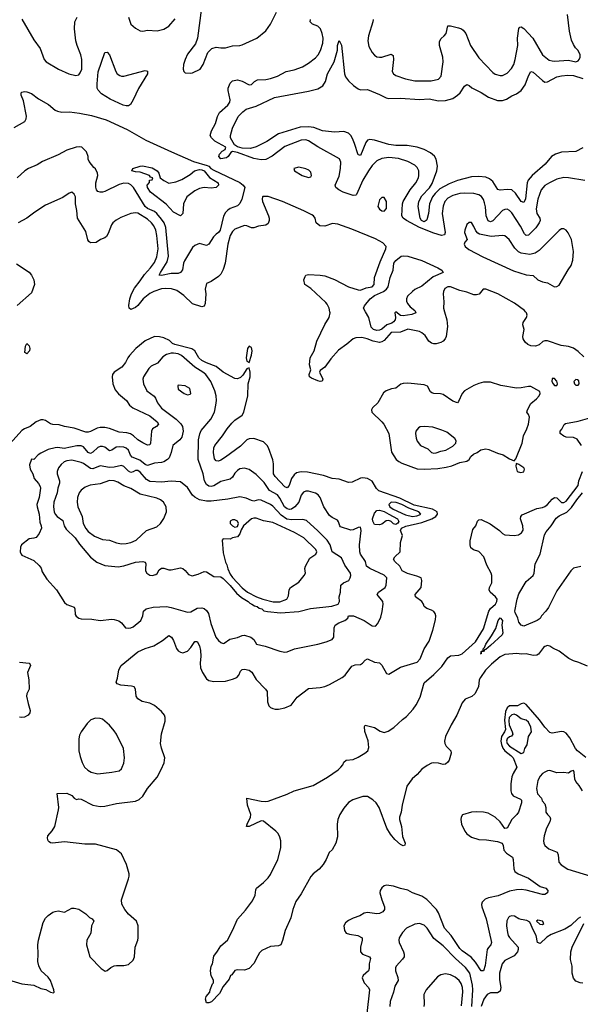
# Model space of a CAD drawing. Header units: inches. Extents: x 1384664 to 1536621, y 460766 to 646467.
# Tile 320 of 488: x 1491631 to 1496368, y 564148 to 572467. Entities that reach past the tile are written whole.
import ezdxf

# ---------------------------------------------------------------- set-up
doc = ezdxf.new("R2010")
doc.units = ezdxf.units.IN
doc.header["$MEASUREMENT"] = 0
doc.layers.add('B4596', color=7, linetype='Continuous')
doc.layers.add('B4597', color=7, linetype='Continuous')

msp = doc.modelspace()

# ---------------------------------------------------------------- linework, layer by layer
at = {"layer": 'B4596', "color": 5}
for points, elevation in [([(1495221.1, 570000), (1495239.7, 569930), (1495245.1, 569874.9), (1495235, 569790), (1495226.7, 569770), (1495209.2, 569750), (1495190, 569739.6), (1495150.7, 569729.3), (1495130, 569728.9), (1495110, 569734.7), (1495087.9, 569750), (1495057.7, 569797.7), (1495030, 569821.1), (1495010, 569831.4), (1494910, 569852.9), (1494850, 569826.2), (1494770, 569824.8), (1494710, 569755.3), (1494690, 569744.2), (1494670, 569740.4), (1494617.2, 569750), (1494566, 569770), (1494520.9, 569780.9), (1494470, 569778.4), (1494449.1, 569770), (1494395.5, 569724.5), (1494325.1, 569674.9), (1494258.9, 569601.1), (1494209, 569531), (1494170, 569503), (1494164.2, 569490), (1494192.3, 569430), (1494186.6, 569413.4), (1494170, 569411.1), (1494150, 569415.9), (1494097, 569437), (1494079.1, 569450), (1494076.4, 569470), (1494089.7, 569510), (1494079.1, 569550), (1494086.1, 569610), (1494119.4, 569670), (1494142, 569750), (1494210, 569891.6), (1494245, 569950), (1494253.7, 569990), (1494251.6, 570000)], 680), ([(1494974.8, 570000), (1494979.1, 569990), (1494945, 569975.1), (1494870, 569965.2), (1494848.9, 569968.9), (1494810, 569998.8), (1494801.2, 569990), (1494807.1, 569950), (1494803.3, 569930), (1494790, 569914.4), (1494775.6, 569904.4), (1494732.4, 569887.6), (1494690, 569852.4), (1494670, 569844.5), (1494650, 569840.3), (1494620.9, 569850), (1494601.2, 569870), (1494581.2, 569950), (1494553.6, 570000)], 660), ([(1496397.8, 569617.8), (1496350, 569664.1), (1496310, 569692.1), (1496270, 569705), (1496206.8, 569713.2), (1496090, 569753.4), (1496070, 569753.7), (1496052.7, 569747.3), (1496019.9, 569720.1), (1495990, 569707.5), (1495950, 569711.3), (1495924.1, 569724.1), (1495902.8, 569742.8), (1495886.3, 569770), (1495882.8, 569790), (1495893.1, 569850), (1495883.1, 569890), (1495886.2, 569910), (1495914.8, 569950), (1495918.8, 569970), (1495912.9, 569990), (1495904.9, 570000)], 680), ([(1491470, 564374.9), (1491650, 564319.3), (1491750, 564310.5), (1491810, 564281.6), (1491852.7, 564272.7), (1491892, 564250), (1491915.5, 564244.5), (1491922, 564250), (1491919.5, 564270), (1491889.8, 564350), (1491870, 564377.2), (1491811.1, 564430), (1491792.3, 564472.3), (1491784.7, 564510), (1491788.2, 564570), (1491784.2, 564650), (1491789.8, 564690), (1491830, 564838.8), (1491850, 564875.5), (1491870, 564898.7), (1491910, 564924.9), (1491930, 564932), (1491956.1, 564936.1), (1492010, 564926.8), (1492070, 564958.8), (1492090, 564961), (1492130, 564951), (1492190, 564911.3), (1492220.7, 564880.7), (1492242, 564870), (1492256, 564850), (1492237.3, 564810), (1492230.6, 564750), (1492197.6, 564690), (1492195.3, 564650), (1492222.4, 564550), (1492319.1, 564450), (1492351.7, 564428.3), (1492370, 564434), (1492400.1, 564459.9), (1492428.1, 564471.9), (1492450, 564475.8), (1492510, 564474.4), (1492550, 564484.9), (1492590, 564520.7), (1492601.1, 564550), (1492607.8, 564630), (1492629.7, 564690), (1492632.8, 564710), (1492632, 564810), (1492617, 564850), (1492549.6, 564910), (1492518.4, 564950), (1492494.2, 564994.2), (1492489.7, 565030.3), (1492551.6, 565208.4), (1492555.1, 565230), (1492554.5, 565250), (1492534.3, 565330), (1492490, 565418.4), (1492450, 565452.8), (1492270, 565500.5), (1492181.9, 565501.9), (1492010, 565520.4), (1491908.2, 565508.2), (1491891.7, 565511.7), (1491881, 565521), (1491872.7, 565530), (1491866, 565550), (1491869.3, 565570), (1491906.3, 565613.7), (1491926.6, 565650), (1491958.9, 565790), (1491960.4, 565810), (1491946, 565930), (1492030, 565932), (1492070, 565912.4), (1492090, 565890.6), (1492110, 565878.8), (1492130, 565884.4), (1492150, 565880.3), (1492249.6, 565830.4), (1492310, 565818.6), (1492350, 565820.7), (1492450, 565843.2), (1492610, 565864.5), (1492641.2, 565878.8), (1492670, 565905.3), (1492710.9, 565970), (1492793.3, 566066.7), (1492827.3, 566132.7), (1492851.2, 566188.8), (1492855.6, 566210), (1492856.3, 566230), (1492827.7, 566312.3), (1492820.5, 566350), (1492830, 566432), (1492859.2, 566540.8), (1492859.7, 566570), (1492853.7, 566590), (1492830, 566622.4), (1492770, 566673.3), (1492730, 566692.7), (1492666.9, 566706.9), (1492629.8, 566729.8), (1492615.8, 566750), (1492609.7, 566809.7), (1492599.3, 566830), (1492576.6, 566836.6), (1492484.7, 566844.7), (1492455.6, 566855.6), (1492445.1, 566870), (1492456.1, 566903.9), (1492467.5, 566972.5), (1492487.6, 567010), (1492630, 567125.8), (1492690, 567155.4), (1492763.8, 567176.2), (1492837.6, 567222.4), (1492890, 567264), (1492913.4, 567250), (1492930, 567221), (1492955.1, 567155.1), (1492970, 567135.5), (1492990, 567122.4), (1493010, 567118.4), (1493050, 567132.4), (1493077.7, 567162.3), (1493110, 567213), (1493130, 567212.7), (1493150, 567176.3), (1493157.7, 567137.7), (1493161.7, 567090), (1493155, 567030), (1493158.4, 566990), (1493174.9, 566950), (1493210, 566898.7), (1493230, 566884.6), (1493270, 566874.6), (1493370, 566879), (1493430, 566895.2), (1493464.5, 566910), (1493482, 566930), (1493497.2, 566962.7), (1493510, 566975.8), (1493530, 566978.5), (1493570.9, 566970.9), (1493593.4, 566953.4), (1493630, 566892.4), (1493708.7, 566810), (1493721.1, 566790), (1493723.7, 566703.7), (1493735.8, 566670), (1493750, 566655.8), (1493770, 566645.7), (1493790, 566640.3), (1493818.3, 566641.7), (1493870, 566653.7), (1493924.7, 566675.2), (1493977, 566743), (1494070, 566817.3), (1494170, 566824.5), (1494210, 566832.7), (1494250, 566848.5), (1494355.3, 566910), (1494381.7, 566930), (1494436.5, 567003.5), (1494464.6, 567015.4), (1494510, 567020.2), (1494527.8, 567030), (1494550, 567056.4), (1494570, 567065.7), (1494630, 567038.9), (1494670, 567034), (1494690, 567014.6), (1494730, 566942), (1494750, 566936.9), (1494850, 566996.5), (1494990, 567039.5), (1495014.5, 567065.5), (1495048.2, 567151.8), (1495090, 567215.2), (1495122.9, 567310), (1495144.3, 567395.7), (1495146.7, 567430), (1495141.5, 567450), (1495130, 567467.1), (1495110, 567478.7), (1495070, 567491.1), (1495048.2, 567510), (1495042.6, 567530), (1495027.8, 567550), (1494974.7, 567590), (1494972.6, 567610), (1495024.4, 567670), (1495029.7, 567730), (1495024.2, 567750), (1494985.5, 567765.5), (1494906.9, 567786.9), (1494863.5, 567810), (1494842.4, 567850), (1494801.5, 567890), (1494788.4, 567910), (1494800.5, 567930), (1494847.1, 567970), (1494848.5, 568048.5), (1494864.4, 568110), (1494847.7, 568150), (1494856.4, 568170), (1494893.2, 568186.8), (1495030, 568218.4), (1495114.9, 568250), (1495147.7, 568270), (1495160.4, 568290), (1495158.2, 568310), (1495119.4, 568330), (1494965.2, 568365.2), (1494843.8, 568423.9), (1494666.3, 568486.3), (1494646.6, 568506.6), (1494610, 568567), (1494570, 568591.2), (1494530, 568595.8), (1494510, 568592.8), (1494440.5, 568559.5), (1494410, 568555.6), (1494330, 568585.3), (1494270, 568589.8), (1494197.2, 568617.2), (1494064, 568644), (1494010, 568646.4), (1493970, 568637), (1493950, 568622), (1493928.9, 568591.1), (1493908.2, 568530), (1493890, 568512.7), (1493870, 568520.2), (1493790, 568606.2), (1493776.1, 568630), (1493774.9, 568714.9), (1493770, 568749.2), (1493733.8, 568850), (1493722.7, 568870), (1493690, 568900.8), (1493610, 568927.9), (1493570, 568925.7), (1493550, 568916.2), (1493495.5, 568864.5), (1493370, 568769.8), (1493330, 568744.8), (1493310, 568737.6), (1493290, 568738.9), (1493278, 568758), (1493269.9, 568810), (1493270.6, 568850), (1493279, 568870), (1493345.4, 568950), (1493384.2, 569010), (1493422.8, 569057.2), (1493450, 569083), (1493510, 569124.4), (1493524.1, 569150), (1493558.8, 569290), (1493562, 569390), (1493578.7, 569450), (1493577.6, 569490), (1493570, 569526), (1493550, 569518), (1493517.2, 569462.8), (1493496.7, 569443.3), (1493470, 569431.8), (1493450, 569435.1), (1493350, 569489), (1493290, 569537.4), (1493210, 569567.7), (1493168.8, 569588.8), (1493145, 569610), (1493109.9, 569669.9), (1493085.9, 569685.9), (1492941.5, 569721.5), (1492921.3, 569730), (1492895.3, 569755.3), (1492850, 569777.8), (1492813.4, 569786.6), (1492770, 569789.6), (1492690, 569752.4), (1492612, 569690), (1492558.4, 569630), (1492543.8, 569610), (1492525.3, 569570), (1492493.4, 569530), (1492428.9, 569490), (1492414, 569470), (1492412.4, 569450), (1492416.5, 569390), (1492438.5, 569338.5), (1492465.4, 569305.4), (1492533.1, 569250), (1492559.5, 569210), (1492586.8, 569186.8), (1492730, 569119.8), (1492793.4, 569070), (1492803.7, 569050), (1492786.4, 569030), (1492754.3, 569010), (1492743.2, 568990), (1492736.9, 568890), (1492730, 568875.6), (1492710, 568873.3), (1492670, 568890.7), (1492630, 568917), (1492592.3, 568952.3), (1492568.4, 568968.4), (1492537.3, 568977.3), (1492470, 568981.2), (1492390, 569013.7), (1492350, 569020.7), (1492310, 569020.8), (1492285.2, 569014.8), (1492230, 568986.6), (1492210, 568981.3), (1492190, 568982.4), (1492090, 569017.2), (1492010, 569029.8), (1491964.2, 569044.2), (1491910, 569047.7), (1491890, 569053.5), (1491850, 569079.6), (1491830, 569086.9), (1491810, 569087.3), (1491769.6, 569070.4), (1491719.5, 569030), (1491670, 569010.8), (1491650, 568996.1), (1491550, 568887.6)], 720), ([(1496379.1, 568870), (1496341.6, 568921.6), (1496310, 568938.1), (1496250, 568938.9), (1496230, 568947.3), (1496198, 568970), (1496197.8, 568990), (1496213.4, 569006.6), (1496232.6, 569047.4), (1496244.2, 569055.8), (1496350, 569074.4), (1496450, 569102.6)], 680), ([(1496430, 567005.6), (1496356.3, 567036.3), (1496309.8, 567050), (1496272.8, 567070), (1496190, 567130.3), (1496136.2, 567156.2), (1496110, 567174.5), (1496090, 567179.5), (1496068.3, 567171.7), (1496057.7, 567162.3), (1496014.2, 567105.8), (1496001.2, 567098.8), (1495970, 567095.1), (1495910, 567109.4), (1495872.7, 567107.3), (1495832.3, 567112.3), (1495730, 567102.5), (1495690, 567082.3), (1495617, 567023), (1495568, 566972), (1495523.8, 566910), (1495515, 566890), (1495507, 566830), (1495477.9, 566770), (1495450.9, 566749.1), (1495394.6, 566725.4), (1495370, 566694.3), (1495324.3, 566590), (1495277.5, 566510), (1495230.2, 566410.2), (1495220.4, 566370), (1495224.1, 566350), (1495235.7, 566330), (1495273.5, 566290), (1495276.4, 566270), (1495260.1, 566210), (1495250, 566193.3), (1495230, 566177.3), (1495210, 566174.5), (1495170, 566185.6), (1495130, 566188.8), (1495110, 566184.2), (1495073.7, 566166.3), (1495030, 566134.6), (1494989.4, 566090), (1494946.5, 566053.5), (1494903, 565990), (1494861.7, 565830), (1494853.1, 565770), (1494840.2, 565730), (1494840.9, 565710), (1494857.4, 565650), (1494866.1, 565566.1), (1494887.7, 565510), (1494886.4, 565493.6), (1494870, 565487.6), (1494850, 565497), (1494800.8, 565540.8), (1494764.2, 565584.2), (1494734.7, 565634.7), (1494668.2, 565810), (1494642, 565850), (1494616.3, 565876.3), (1494570, 565902.2), (1494530, 565904.7), (1494445.7, 565874.3), (1494408.1, 565851.9), (1494370, 565806.2), (1494336.8, 565750), (1494319.5, 565710), (1494313.9, 565670), (1494316.7, 565563.3), (1494302.6, 565510), (1494270, 565452.7), (1494247.3, 565430), (1494220.3, 565370), (1494195.8, 565330), (1494162, 565290), (1494110, 565249.8), (1494091.6, 565228.4), (1494010, 565081.3), (1493964.2, 565015.8), (1493939.1, 564950), (1493921.8, 564878.2), (1493873.4, 564770), (1493852.2, 564687.8), (1493837.3, 564650), (1493817.7, 564642.3), (1493750, 564635.1), (1493677.7, 564602.3), (1493657.7, 564582.3), (1493642.3, 564557.7), (1493610, 564493.2), (1493570, 564449), (1493530, 564435.3), (1493470, 564439), (1493450, 564432.7), (1493422.3, 564397.7), (1493410.8, 564390), (1493400.9, 564359.1), (1493350, 564299.3), (1493319.9, 564240.1), (1493252.3, 564167.7), (1493230, 564158.7), (1493210, 564161.2), (1493201.3, 564190), (1493207, 564213), (1493236.2, 564250), (1493239.3, 564270), (1493259, 564321), (1493268, 564330), (1493267.3, 564352.7), (1493249.5, 564389.5), (1493242, 564430), (1493249.7, 564470), (1493260.7, 564490), (1493270, 564554.8), (1493303.1, 564596.9), (1493330, 564643), (1493386, 564690), (1493429.6, 564770.4), (1493470, 564866), (1493538, 564942), (1493599.3, 565020.7), (1493621.3, 565070), (1493625.8, 565114.2), (1493632.7, 565130), (1493690, 565177.1), (1493730, 565216.4), (1493750, 565243), (1493811.1, 565370), (1493836.3, 565470), (1493836.8, 565530), (1493830, 565559.3), (1493814.5, 565590), (1493795.4, 565610), (1493690, 565694.7), (1493670, 565696.9), (1493570, 565649.7), (1493548.7, 565650), (1493553.2, 565670), (1493581.5, 565730), (1493583.5, 565750), (1493556.3, 565830), (1493549.3, 565890.7), (1493670, 565864.4), (1493710, 565861.1), (1493730, 565864.2), (1493890, 565924.2), (1493950, 565951.7), (1494110, 565995.9), (1494232.4, 566067.6), (1494321, 566130), (1494345.4, 566150), (1494360.5, 566170), (1494370, 566194), (1494389.2, 566210), (1494450, 566217.4), (1494490, 566235.3), (1494547.6, 566270), (1494572.6, 566290), (1494581.8, 566318.2), (1494574.5, 566374.5), (1494546.9, 566453.1), (1494543.7, 566496.3), (1494550, 566507.3), (1494630, 566487), (1494675.8, 566455.8), (1494710, 566444.6), (1494745, 566455), (1494792.9, 566487.1), (1494865.6, 566554.4), (1494900.2, 566579.8), (1494957.3, 566642.7), (1494982.5, 566677.5), (1495016, 566744), (1495050, 566862.7), (1495130, 566933.7), (1495197.7, 567002.3), (1495250, 567074.8), (1495270, 567090.9), (1495342.8, 567097.2), (1495370, 567109.1), (1495482.2, 567210), (1495550, 567319.6), (1495594.8, 567470), (1495610, 567492.9), (1495651.4, 567530), (1495663.8, 567550), (1495666.2, 567570), (1495651, 567590), (1495607.4, 567630), (1495597.4, 567650), (1495600.5, 567670), (1495619.7, 567710), (1495619.7, 567770), (1495615, 567790), (1495577.3, 567857.3), (1495552, 567930), (1495510, 567973.8), (1495466.5, 567986.5), (1495444.2, 568004.2), (1495437.3, 568030), (1495436.8, 568063.2), (1495460.3, 568159.7), (1495485.1, 568190), (1495499.6, 568230), (1495510, 568240.4), (1495530, 568243.1), (1495607.2, 568207.2), (1495685, 568150), (1495710, 568125.2), (1495730, 568114.3), (1495810, 568108.5), (1495845.3, 568114.7), (1495872, 568130), (1495886.3, 568153.7), (1495882.4, 568190), (1495863.2, 568250), (1495865, 568270), (1495877, 568283), (1496002.2, 568337.8), (1496050, 568346.2), (1496070, 568354.7), (1496092.4, 568370), (1496130, 568415.6), (1496150, 568428.9), (1496170, 568426.7), (1496209, 568389), (1496230, 568387.8), (1496250, 568398.5), (1496348.9, 568530), (1496356.2, 568570), (1496386.4, 568650)], 680), ([(1496373.3, 567846.7), (1496310, 567833.3), (1496287.7, 567810), (1496170, 567642.4), (1496098.2, 567501.8), (1496078.4, 567470), (1496040.7, 567430), (1496030, 567408.7), (1496004.7, 567390), (1495890, 567343.5), (1495870, 567349.8), (1495850, 567375.8), (1495841.1, 567410), (1495818.4, 567458.4), (1495815.9, 567470), (1495836.2, 567570), (1495850, 567616.5), (1495910, 567720.3), (1495970.7, 567770), (1495978.4, 567790), (1495987.9, 567870), (1496028.7, 567950), (1496065.2, 568114.8), (1496079.7, 568140.3), (1496121.1, 568190), (1496165.7, 568254.3), (1496190, 568274.2), (1496254, 568306), (1496295, 568345), (1496339, 568410), (1496387.9, 568470)], 660), ([(1491630, 567039.4), (1491711.2, 567031.2), (1491719.6, 567019.6), (1491721.1, 567010), (1491695.3, 566950), (1491708.8, 566890), (1491711.5, 566810), (1491692.2, 566770), (1491688.8, 566750), (1491700.9, 566690), (1491719.5, 566630), (1491717.6, 566610), (1491702.4, 566590), (1491670, 566573.3), (1491650, 566569.8), (1491630, 566573.3)], 720), ([(1496414.4, 566234.4), (1496344.3, 566290), (1496328.9, 566310), (1496279.5, 566399.5), (1496250, 566439.1), (1496230, 566451.2), (1496210, 566453.3), (1496130, 566438.9), (1496110, 566445.1), (1496068.1, 566488.1), (1496024.4, 566550), (1495910, 566682), (1495890, 566691.5), (1495870, 566686.6), (1495838, 566670), (1495771, 566669), (1495750, 566654), (1495736.9, 566623.1), (1495727.8, 566547.8), (1495735.2, 566470), (1495729.1, 566450), (1495702.1, 566410), (1495697.4, 566370), (1495701.5, 566341.5), (1495712.4, 566312.4), (1495730.3, 566290.3), (1495781.7, 566250), (1495799.8, 566230), (1495831.8, 566150), (1495801, 566099), (1495791.1, 566070), (1495781.3, 566010), (1495780.3, 565950), (1495787.2, 565930), (1495801.3, 565910), (1495862, 565882), (1495871.6, 565871.6), (1495871.3, 565850), (1495846.7, 565770), (1495832.4, 565750), (1495789.8, 565710.2), (1495750, 565636.4), (1495744.8, 565635.2), (1495730, 565632.2), (1495690.5, 565690.5), (1495650, 565728.8), (1495590, 565761.9), (1495550, 565771), (1495490, 565774.2), (1495449.1, 565770.9), (1495372.2, 565747.8), (1495361.2, 565730), (1495358.4, 565710), (1495364.2, 565670), (1495391.6, 565610), (1495410, 565588.6), (1495450, 565559.8), (1495510, 565540.6), (1495576.5, 565536.5), (1495670, 565522.6), (1495706.8, 565510), (1495716.3, 565490), (1495722, 565450), (1495745.2, 565425.2), (1495794, 565390), (1495802, 565370), (1495807.9, 565292.1), (1495815.8, 565270), (1495844.2, 565250), (1495930, 565213.3), (1496030, 565141.8), (1496078.4, 565130), (1496092.7, 565110), (1496091, 565089), (1496070, 565074.7), (1496050, 565074.8), (1495911.3, 565111.3), (1495870, 565116.6), (1495830, 565114.5), (1495770, 565102.8), (1495675.3, 565064.7), (1495592.9, 565047.1), (1495565.1, 565034.9), (1495550, 565022.4), (1495540.3, 565010), (1495534.6, 564990), (1495537.3, 564970), (1495573, 564870), (1495619.2, 564670), (1495613.1, 564650), (1495591.7, 564628.3), (1495582.3, 564610), (1495563.2, 564476.8), (1495550, 564429.2), (1495530, 564431.6), (1495483, 564503), (1495445.5, 564545.5), (1495370, 564598.8), (1495350, 564618.4), (1495277.9, 564730), (1495221.8, 564790), (1495170, 564920.4), (1495153, 564950), (1495070, 565034.5), (1495030, 565062.1), (1494949.9, 565089.9), (1494910, 565112.1), (1494850, 565125.3), (1494790, 565146.9), (1494730, 565154.7), (1494710, 565149.5), (1494690, 565132), (1494676.4, 565110), (1494675.3, 565090), (1494690.3, 565030), (1494714, 564970), (1494712.8, 564950), (1494699.5, 564930), (1494670, 564913.6), (1494650, 564910.7), (1494570, 564922), (1494542.2, 564917.8), (1494505.2, 564894.8), (1494450, 564876), (1494410, 564855.4), (1494384.3, 564835.7), (1494370.3, 564810), (1494375.3, 564770), (1494390, 564748.5), (1494419, 564739), (1494488.8, 564728.8), (1494524, 564710), (1494523.8, 564690), (1494510.3, 564630), (1494510.4, 564590), (1494527.7, 564570), (1494587.3, 564550), (1494594.3, 564534.3), (1494583.8, 564490), (1494583.2, 564450), (1494577.3, 564430), (1494532, 564390), (1494525.7, 564370), (1494543.1, 564330), (1494577.8, 564290), (1494586.9, 564270), (1494563.5, 564070)], 720), ([(1496386, 565950), (1496357.7, 565997.7), (1496329.5, 566029.5), (1496321.2, 566050), (1496317.2, 566110), (1496310, 566122), (1496290, 566118), (1496270, 566101.2), (1496226.8, 566106.8), (1496170, 566103.7), (1496110, 566122), (1496090, 566119), (1496070, 566109.2), (1496050, 566097.2), (1496030, 566076), (1496010, 566039.3), (1495997.3, 565970), (1496007.3, 565927.3), (1496041, 565890), (1496046, 565866), (1496070, 565842), (1496078, 565810), (1496078, 565770), (1496090, 565750.8), (1496111.9, 565731.9), (1496115.3, 565715.3), (1496110.9, 565690), (1496083.4, 565636.6), (1496062.5, 565570), (1496057.1, 565530), (1496059.6, 565510), (1496069.1, 565489.1), (1496102.3, 565462.3), (1496172.3, 565432.3), (1496182.3, 565410), (1496187.6, 565347.6), (1496207.3, 565327.3), (1496262.6, 565290), (1496456.5, 565230)], 740), ([(1496370, 564882.7), (1496350, 564871.8), (1496287.3, 564812.7), (1496237.7, 564782.3), (1496121.9, 564738.1), (1496086.4, 564713.6), (1496030, 564662), (1496006, 564670), (1495996, 564730), (1495971.6, 564771.6), (1495941.2, 564841.2), (1495915.5, 564855.5), (1495870, 564863), (1495850, 564869.7), (1495812.2, 564892.2), (1495790, 564895.2), (1495770, 564889), (1495760.2, 564879.8), (1495747.5, 564852.5), (1495745.1, 564810), (1495753.3, 564753.3), (1495759.5, 564730), (1495770, 564713), (1495842, 564630), (1495843.6, 564610), (1495838.9, 564590), (1495810, 564557.2), (1495730, 564516.4), (1495707.4, 564490), (1495685.2, 564410), (1495686.7, 564353.3), (1495697.5, 564290), (1495690, 564259.7), (1495670, 564244.7), (1495610, 564244.3), (1495580.7, 564230), (1495552.2, 564190), (1495531.2, 564128.8)], 740), ([(1495452.2, 564130), (1495460.1, 564270), (1495457.3, 564310), (1495434.3, 564410), (1495399.5, 564459.5), (1495314.1, 564534.1), (1495210, 564643), (1495130, 564704.7), (1495075.6, 564790), (1495050, 564815.6), (1495010, 564829.7), (1494970, 564825.4), (1494899.3, 564790), (1494865.1, 564754.9), (1494837.8, 564710), (1494833.8, 564690), (1494836.5, 564670), (1494875.5, 564590), (1494880.7, 564570), (1494878.6, 564550), (1494866.9, 564530), (1494811.5, 564470), (1494805.6, 564454.4), (1494806.9, 564430), (1494826.7, 564373.3), (1494828.4, 564350), (1494800.2, 564299.8), (1494791, 564249), (1494761.7, 564170), (1494758.5, 564130)], 740), ([(1496390, 564325.2), (1496366, 564330), (1496330, 564344), (1496309.5, 564369.5), (1496300.7, 564410), (1496299.5, 564470), (1496284.8, 564524.8), (1496287, 564590), (1496299.5, 564630), (1496399, 564830)], 740), ([(1495364.1, 564135.9), (1495374.3, 564254.3), (1495372.7, 564290), (1495362.9, 564322.9), (1495344.8, 564350), (1495310, 564377.7), (1495270, 564397.3), (1495230, 564405.8), (1495190, 564396), (1495160.9, 564379.1), (1495065.5, 564270), (1495047.1, 564230), (1495050.2, 564150), (1495046.3, 564130)], 760)]:
    msp.add_lwpolyline(points, dxfattribs=dict(at, elevation=elevation))
for points, elevation in [([(1491690, 569644), (1491675.3, 569655.3), (1491679.3, 569710), (1491690, 569730.8), (1491710, 569710.7), (1491717.1, 569690), (1491713.4, 569670)], 680), ([(1493570, 569709), (1493554.8, 569690), (1493543.8, 569610), (1493550, 569582), (1493570, 569572), (1493590, 569632), (1493596.2, 569670), (1493590, 569697.2)], 720), ([(1492930.6, 569650.6), (1492909.9, 569649.9), (1492870, 569638.1), (1492841.7, 569618.3), (1492794.5, 569565.5), (1492741.5, 569538.5), (1492720.8, 569519.2), (1492676.8, 569450), (1492670.2, 569430), (1492676.5, 569390), (1492705.5, 569330), (1492765.9, 569285.9), (1492777.8, 569270), (1492795, 569230), (1492830, 569184.1), (1492952.6, 569092.6), (1492992.9, 569052.9), (1493005.4, 569030), (1493012.4, 568990), (1493000.4, 568939.6), (1492983.2, 568916.8), (1492925.7, 568870), (1492911.9, 568810), (1492893.6, 568766.4), (1492879.3, 568750), (1492850, 568731.2), (1492830, 568725.4), (1492770, 568721.4), (1492710, 568699.5), (1492690, 568709.9), (1492645.6, 568745.6), (1492581.5, 568770), (1492566.9, 568786.9), (1492548.9, 568828.9), (1492530, 568846), (1492510, 568854), (1492470, 568857.9), (1492445.9, 568854.1), (1492410, 568828.7), (1492390, 568824.2), (1492350, 568854.2), (1492330, 568862), (1492310, 568860.9), (1492290, 568852), (1492250, 568814.2), (1492230, 568802.3), (1492210, 568810.8), (1492170, 568856.9), (1492150, 568866.2), (1492112.2, 568867.8), (1492005.2, 568845.2), (1491952.9, 568852.9), (1491931.3, 568850), (1491870, 568835.1), (1491810, 568805.6), (1491787.7, 568790), (1491751.3, 568750), (1491730, 568754), (1491714, 568706), (1491717.8, 568670), (1491740.7, 568630), (1491753.4, 568590), (1491790, 568547.4), (1491803.1, 568523.1), (1491805.2, 568510), (1491795.9, 568430), (1491776, 568370), (1491777.2, 568350), (1491795.9, 568290), (1491800.9, 568220.9), (1491811.8, 568190), (1491813.7, 568170), (1491795.4, 568124.6), (1491770, 568093.2), (1491750, 568085.2), (1491710, 568082), (1491645.5, 568030), (1491637.1, 568010), (1491633.4, 567970), (1491642, 567950), (1491650, 567943), (1491750, 567897.1), (1491796, 567856), (1491811.8, 567831.8), (1491822, 567802), (1491860.2, 567740.2), (1491942.3, 567650), (1492010, 567544), (1492030, 567525.5), (1492090, 567504), (1492097, 567490), (1492100.4, 567440.4), (1492107, 567427), (1492130, 567410.3), (1492150, 567404), (1492241.3, 567401.3), (1492310.4, 567390.4), (1492410, 567402.4), (1492430, 567400.4), (1492468.4, 567388.4), (1492490.4, 567370.4), (1492526, 567330), (1492550, 567324.9), (1492570, 567328), (1492590, 567338), (1492654.5, 567390), (1492672.3, 567430), (1492677, 567470), (1492699.6, 567490), (1492710, 567493.4), (1492757.9, 567502.1), (1492870, 567508.7), (1492910, 567501.4), (1493050, 567460.4), (1493075.8, 567464.2), (1493130, 567495.7), (1493170, 567499), (1493190, 567491.6), (1493210, 567475.4), (1493226.6, 567450), (1493245.5, 567365.5), (1493289.2, 567250), (1493310, 567220.3), (1493330, 567203.7), (1493350, 567197.6), (1493359.7, 567200.3), (1493407.2, 567232.8), (1493470, 567246.5), (1493510, 567265.2), (1493530, 567265.3), (1493583.1, 567250), (1493608.9, 567230), (1493631.7, 567191.7), (1493706.1, 567173.9), (1493830, 567130.2), (1493870, 567122.7), (1493890, 567124.9), (1493953.7, 567150), (1494149.7, 567190), (1494221.3, 567210), (1494271.3, 567230), (1494284.7, 567250), (1494289.5, 567330), (1494296.2, 567350), (1494326.6, 567370), (1494379.3, 567390), (1494402.7, 567410), (1494409.8, 567430.2), (1494450.4, 567430), (1494540.7, 567390), (1494610, 567346), (1494636.9, 567343.1), (1494655.9, 567364.1), (1494681.7, 567418.3), (1494694.1, 567465.9), (1494703.5, 567530), (1494699.7, 567550), (1494653, 567610), (1494664.2, 567630), (1494718.9, 567670), (1494726.9, 567690), (1494732, 567750), (1494710, 567773.9), (1494590.9, 567830), (1494562.2, 567850), (1494552.4, 567890), (1494510.9, 567950), (1494504.7, 567970), (1494503.5, 568030), (1494515.2, 568150), (1494510, 568178), (1494490, 568176), (1494450, 568156.3), (1494430, 568154.2), (1494343.2, 568183.2), (1494335.4, 568190), (1494325.7, 568225.7), (1494317.4, 568237.3), (1494270, 568260.5), (1494250, 568278), (1494201.6, 568350), (1494170.5, 568430.5), (1494151.8, 568451.8), (1494130, 568465.3), (1494070, 568484.5), (1494050, 568484.2), (1494030, 568476), (1494010.3, 568450), (1493988.6, 568390), (1493954.8, 568350), (1493928.1, 568331.9), (1493910, 568329), (1493890, 568334.1), (1493869.5, 568350), (1493830, 568424.6), (1493810, 568452.5), (1493740.8, 568490), (1493697.3, 568557.3), (1493630, 568623.5), (1493570, 568666), (1493530, 568678.7), (1493490, 568670.9), (1493470, 568656.9), (1493450, 568634.7), (1493430, 568602.3), (1493410, 568586), (1493330, 568566.4), (1493270, 568529.9), (1493250, 568522.6), (1493230, 568524.6), (1493210, 568539.2), (1493192.2, 568570), (1493180.1, 568630), (1493139.3, 568750), (1493142.9, 568917.1), (1493152.2, 568967.8), (1493164.1, 568995.9), (1493247.3, 569092.7), (1493276.3, 569150), (1493289.2, 569210), (1493292.7, 569250), (1493290.5, 569290), (1493280.9, 569330), (1493247.1, 569410), (1493202.4, 569470), (1493178.5, 569490), (1493110.3, 569530.3), (1492998.4, 569630), (1492970, 569643.6)], 740), ([(1496150, 569436.7), (1496130, 569435.3), (1496127.5, 569410), (1496138.4, 569390), (1496150, 569376), (1496170, 569375.6), (1496175.7, 569390), (1496170, 569413)], 720), ([(1496330, 569426), (1496314, 569410), (1496318, 569390), (1496330, 569378), (1496350, 569378.8), (1496359.3, 569390), (1496355.1, 569415.1), (1496344.7, 569424.7)], 720), ([(1492970, 569378), (1492966, 569370), (1492970, 569344.7), (1493022, 569310), (1493050, 569298.8), (1493070, 569302.8), (1493077.2, 569310), (1493068.7, 569350), (1493030, 569374)], 760), ([(1495550, 569405.2), (1495510, 569393.6), (1495470, 569375.4), (1495389.6, 569330.4), (1495369.4, 569310), (1495339.6, 569240.4), (1495330, 569229.8), (1495290, 569244.8), (1495210, 569300.4), (1495186.8, 569306.8), (1495130, 569307.8), (1495113.6, 569313.6), (1495103.6, 569323.6), (1495077.3, 569370), (1495050, 569382), (1494910, 569394.9), (1494870, 569394.3), (1494852.8, 569387.2), (1494810, 569354.2), (1494771.6, 569348.5), (1494727.5, 569332.5), (1494705.9, 569314.1), (1494657.1, 569230), (1494611.5, 569188.5), (1494602.4, 569170), (1494607.8, 569150), (1494691.9, 569070), (1494707.6, 569050), (1494751.6, 568970), (1494773.2, 568813.2), (1494811.9, 568751.9), (1494834.2, 568734.2), (1494860.8, 568720.8), (1494990, 568671), (1495050, 568668.6), (1495165, 568675.1), (1495234.6, 568685.4), (1495282.5, 568697.5), (1495350, 568725.1), (1495410, 568736.8), (1495428.3, 568751.7), (1495443.5, 568776.5), (1495464.4, 568795.6), (1495496.9, 568810), (1495528.4, 568831.6), (1495570, 568841), (1495596.3, 568836.3), (1495670, 568803.7), (1495716.5, 568790), (1495770, 568757.4), (1495810, 568739.1), (1495822.4, 568757.6), (1495878.1, 568890), (1495887.7, 568952.3), (1495917.3, 569010), (1495931.9, 569050), (1495938, 569110), (1495931.8, 569130), (1495916.2, 569150), (1495923.5, 569170), (1495950, 569223), (1495997.6, 569262.4), (1496021.5, 569290), (1496029.9, 569310), (1496026.9, 569326.9), (1495950, 569367.8), (1495930, 569368.4), (1495870, 569355.5), (1495830, 569352.7), (1495697.5, 569377.5), (1495610, 569404.8)], 720), ([(1495051.3, 569031.3), (1495014.2, 569025.8), (1495001, 569019), (1494978.5, 568990), (1494976, 568970), (1494980.3, 568930), (1494990, 568905.5), (1495017.6, 568870), (1495080.9, 568840.9), (1495111.2, 568811.2), (1495130, 568805.4), (1495150, 568807.8), (1495190, 568822.3), (1495232, 568830), (1495290, 568862.8), (1495316.4, 568890), (1495318.2, 568910), (1495309, 568929), (1495240.7, 568980.7), (1495199, 568999), (1495123.3, 569023.3)], 740), ([(1492070, 568746.2), (1492030, 568739.8), (1492007, 568730), (1491981.7, 568710), (1491960, 568680), (1491946.7, 568650), (1491946, 568630), (1491967.3, 568570), (1491965.8, 568550), (1491952.2, 568510), (1491947.9, 568470), (1491918.5, 568390), (1491915.5, 568350), (1491922.5, 568310), (1491931, 568290), (1491946.7, 568270), (1491995.2, 568235.2), (1492007.3, 568190), (1492023.3, 568163.3), (1492098.2, 568090), (1492135.9, 568035.9), (1492230, 567924.9), (1492283.4, 567883.4), (1492350, 567854.7), (1492464.2, 567844.2), (1492510, 567852.3), (1492610, 567884.5), (1492672, 567890), (1492690, 567882.8), (1492696.4, 567870), (1492692.7, 567827.3), (1492694.4, 567810), (1492704.4, 567790), (1492730, 567774.9), (1492750, 567772), (1492780.1, 567779.9), (1492791.1, 567788.9), (1492810, 567819.1), (1492830, 567832), (1492850, 567832), (1492890, 567818.9), (1492910, 567819), (1492990, 567836), (1493010, 567830.2), (1493030, 567813.8), (1493058.5, 567778.5), (1493088.1, 567768.1), (1493138.2, 567781.8), (1493190, 567805.2), (1493210, 567800.8), (1493270, 567762.8), (1493330, 567759), (1493350, 567746.5), (1493410, 567685.7), (1493462.3, 567622.3), (1493504.2, 567584.2), (1493560.3, 567550), (1493575.8, 567535.8), (1493593.7, 567530), (1493614.8, 567514.8), (1493636.3, 567510), (1493654.4, 567494.4), (1493676, 567490), (1493693.4, 567473.4), (1493726, 567466), (1493835.8, 567455.8), (1493990, 567467.5), (1494088.9, 567491.1), (1494268.2, 567511.8), (1494322.2, 567530), (1494334.5, 567550), (1494329.7, 567590), (1494342, 567630), (1494343.6, 567690), (1494366, 567710), (1494411.6, 567730), (1494424.7, 567750), (1494429.7, 567770), (1494426.3, 567790), (1494377.7, 567857.7), (1494350, 567921.2), (1494270.9, 567970.9), (1494253.8, 568030), (1494229.5, 568069.5), (1494150, 568149.1), (1494054.6, 568234.6), (1494023.1, 568243.1), (1493930, 568240.3), (1493887.6, 568247.6), (1493840.3, 568280.3), (1493770, 568356.8), (1493750, 568370.5), (1493670, 568408.2), (1493648.4, 568411.6), (1493610, 568399.7), (1493590, 568404.2), (1493545.6, 568425.6), (1493490, 568435.5), (1493390, 568416.5), (1493250, 568398), (1493210, 568400.2), (1493151.6, 568411.6), (1493111.7, 568431.6), (1493090.9, 568450), (1493050, 568514.5), (1492990, 568561.6), (1492910, 568566.6), (1492830, 568559.8), (1492730, 568565.9), (1492702.2, 568582.2), (1492650, 568643.4), (1492630, 568658.5), (1492610, 568657.7), (1492590, 568645.7), (1492570, 568642.1), (1492550, 568653.2), (1492510, 568693.3), (1492490, 568701.6), (1492430, 568687.1), (1492390, 568683.4), (1492310, 568697.3), (1492250, 568672.2), (1492230, 568675.6), (1492170, 568716.9), (1492150, 568725.2)], 760), ([(1495830, 568717.2), (1495825.2, 568714.8), (1495824.5, 568695.5), (1495836, 568650), (1495862, 568642), (1495890, 568647.6), (1495896.5, 568670), (1495890, 568680.5), (1495850, 568709.3)], 720), ([(1492390, 568572.4), (1492310, 568546.7), (1492227.1, 568532.9), (1492183.9, 568516.1), (1492148.9, 568491.1), (1492131.9, 568468.1), (1492119.8, 568430), (1492117.1, 568390), (1492121.6, 568350), (1492159.8, 568270), (1492167.8, 568210), (1492190, 568168.8), (1492210, 568143.2), (1492262.4, 568102.4), (1492330, 568076), (1492390.7, 568070), (1492450, 568047.3), (1492490, 568038.2), (1492530, 568040.2), (1492570, 568048.6), (1492614.3, 568070), (1492701.6, 568150), (1492790, 568181.8), (1492821.5, 568210), (1492850, 568253), (1492870.9, 568310), (1492868.5, 568350), (1492845.4, 568390), (1492820.5, 568410), (1492790, 568423.2), (1492650, 568457.5), (1492570, 568504.7), (1492510, 568527.3), (1492459.6, 568559.6), (1492430, 568571.2)], 780), ([(1494770.6, 568389.4), (1494749.4, 568370), (1494758.9, 568350), (1494787.8, 568330), (1494890, 568283.9), (1494950, 568270.6), (1494985.7, 568274.3), (1495010, 568283.9), (1495019.3, 568290), (1495002.8, 568310), (1494920.1, 568340.1), (1494860.8, 568370), (1494811.3, 568388.7)], 740), ([(1493610, 568255.8), (1493590, 568250.4), (1493523, 568190), (1493502.3, 568157.7), (1493490, 568124), (1493470, 568099), (1493430, 568089.2), (1493410, 568079), (1493350, 568081.2), (1493342, 568070), (1493350, 567962), (1493370, 567884.9), (1493382.2, 567862.2), (1493390, 567826.4), (1493410, 567782.6), (1493430, 567753.1), (1493510, 567666.9), (1493554.9, 567630), (1493631.7, 567590), (1493684.9, 567570), (1493771.6, 567548.4), (1493830, 567548.4), (1493888.7, 567570), (1493902, 567598), (1493909.2, 567650), (1493919, 567670), (1493990, 567714.6), (1494035.6, 567770), (1494046.6, 567790), (1494040.5, 567830), (1494045.3, 567850), (1494083.2, 567916.8), (1494134, 567950), (1494140.7, 567970), (1494134, 567990), (1494031.9, 568090), (1493953.2, 568133.2), (1493770, 568219), (1493690, 568232.3), (1493630, 568255)], 780), ([(1493450, 568242.3), (1493430, 568241), (1493410.4, 568230), (1493410.4, 568210), (1493429.2, 568189.2), (1493450, 568180.3), (1493470, 568184), (1493479.7, 568210), (1493470, 568231.2)], 780), ([(1494810, 568201.6), (1494790, 568208.1), (1494770, 568227.4), (1494750, 568236.5), (1494728.2, 568231.8), (1494690, 568205.8), (1494670, 568199.4), (1494630, 568203.1), (1494613.7, 568230), (1494613.3, 568250), (1494630, 568297.7), (1494650, 568319.1), (1494670, 568323.1), (1494710, 568311.7), (1494751.5, 568290), (1494824.7, 568250), (1494834.2, 568225.8), (1494826.7, 568213.3)], 720), ([(1495550, 567128.4), (1495530.6, 567129.4), (1495530, 567109.8), (1495526, 567110), (1495529.5, 567110.5), (1495529.7, 567130), (1495546.6, 567133.4), (1495546.2, 567150), (1495558.8, 567161.2), (1495570, 567191.6), (1495618.8, 567261.2), (1495655.9, 567324.1), (1495672.9, 567390), (1495690, 567412.6), (1495710.7, 567390), (1495705.6, 567350), (1495712.3, 567287.7), (1495707, 567270), (1495610, 567178.3), (1495570, 567145.4), (1495558, 567142)], 660), ([(1495810, 566598), (1495790, 566594.7), (1495767.7, 566572.3), (1495763, 566543), (1495768.2, 566508.2), (1495792.9, 566450), (1495796.9, 566430), (1495785.7, 566414.3), (1495770, 566408.4), (1495749.4, 566390.6), (1495745.8, 566370), (1495750, 566351.3), (1495770, 566327.6), (1495870, 566267.7), (1495890, 566274), (1495900.5, 566310), (1495919.6, 566340.4), (1495930.4, 566409.6), (1495954.8, 566450), (1495951, 566489), (1495931.3, 566531.3), (1495910, 566547.9), (1495870, 566558.4), (1495830, 566591.4)], 740), ([(1492270, 566565.2), (1492232, 566550), (1492199.8, 566520.2), (1492150.8, 566450), (1492137.5, 566422.5), (1492130.5, 566389.5), (1492130.4, 566290.4), (1492141.7, 566241.7), (1492159.1, 566190), (1492179.1, 566150), (1492205.8, 566125.8), (1492236, 566110), (1492290, 566094.4), (1492410, 566108.8), (1492470, 566120.5), (1492490, 566137.3), (1492496.9, 566150), (1492510, 566184.7), (1492516.9, 566230), (1492507.6, 566310), (1492448, 566430), (1492430, 566458.4), (1492390, 566505.1), (1492330, 566556.2), (1492310, 566563.7)], 740), ([(1496010, 564859), (1495998, 564850), (1496025.7, 564825.7), (1496050, 564820.5), (1496059.5, 564830), (1496048.7, 564850)], 740)]:
    msp.add_lwpolyline(points, close=True, dxfattribs=dict(at, elevation=elevation))
at = {"layer": 'B4597', "color": 5}
for points, elevation in [([(1491650, 572470.4), (1491750, 572295.8), (1491803, 572223), (1491836.5, 572130), (1491853.6, 572110), (1491957.8, 572050), (1492045.4, 572010), (1492104.5, 571995.5), (1492130, 572001.7), (1492143, 572017), (1492155.3, 572050), (1492155, 572130), (1492148.7, 572170), (1492116.3, 572250), (1492105.6, 572290), (1492093.7, 572390), (1492097.2, 572450), (1492115.4, 572490)], 680), ([(1492549.2, 572489.2), (1492570, 572430.8), (1492610, 572395.5), (1492650, 572373.4), (1492670, 572370.6), (1492710, 572378), (1492793.7, 572373.7), (1492850, 572388.5), (1492890, 572414), (1492944.7, 572475.3)], 680), ([(1493166.2, 572566.2), (1493132.2, 572310), (1493117.6, 572262.4), (1493050, 572175.1), (1493028.4, 572130), (1493016.3, 572090), (1493011, 572050), (1493018, 572030), (1493030, 572018), (1493070, 572014.8), (1493090, 572018.8), (1493155.3, 572050), (1493181.2, 572090), (1493220.9, 572190), (1493254.7, 572225.3), (1493290, 572236.4), (1493330, 572228.7), (1493370, 572228.8), (1493430, 572246.4), (1493490, 572248.5), (1493510, 572254.4), (1493634, 572310), (1493710, 572374), (1493751.5, 572428.5), (1493800.7, 572530)], 680), ([(1494617.3, 572470), (1494615, 572450), (1494579.2, 572330), (1494572.4, 572290), (1494581.2, 572241.2), (1494610.4, 572190), (1494630, 572166.4), (1494650, 572154), (1494670, 572150.3), (1494690, 572151.6), (1494770, 572174.9), (1494786, 572166), (1494790.3, 572130), (1494778.9, 572030), (1494789.3, 572009.3), (1494810, 571996.5), (1494890, 571969), (1494970, 571950.3), (1495108.4, 571951.6), (1495170, 571964.9), (1495193, 571990), (1495209.8, 572110.2), (1495205.3, 572150), (1495178.7, 572250), (1495178, 572282), (1495192.4, 572307.6), (1495218.3, 572330), (1495233.5, 572350), (1495250, 572415.5), (1495270, 572416.5), (1495339.3, 572399.3), (1495365.5, 572390), (1495379.6, 572379.6), (1495401.2, 572350), (1495439.2, 572250), (1495510, 572144.2), (1495630, 572020.3), (1495650, 572007.4), (1495690, 571996.5), (1495710, 571997), (1495750, 572015.8), (1495785.9, 572054.1), (1495806.4, 572090), (1495818, 572130), (1495839.9, 572250), (1495839, 572310), (1495848.2, 572391.8), (1495856.9, 572403.1), (1495870, 572406), (1495890, 572393.8), (1495968.2, 572310), (1496050, 572171.7), (1496105.9, 572125.9), (1496130, 572118.5), (1496150, 572118), (1496270, 572124.2), (1496330, 572111.8), (1496350, 572120.3), (1496359.7, 572130), (1496368.2, 572150), (1496368.3, 572170), (1496350, 572207.3), (1496328, 572230), (1496310, 572258), (1496295, 572295), (1496276.2, 572370), (1496261.4, 572510)], 660), ([(1496408, 571108), (1496270, 571130.9), (1496230, 571132.9), (1496170, 571120.3), (1496106.7, 571090), (1496070, 571067.4), (1496037.8, 571030), (1496009.1, 570950.9), (1495994.4, 570870), (1496001.2, 570830), (1496026.4, 570790), (1496028.8, 570770), (1496022, 570750), (1495992.1, 570707.9), (1495930, 570647.9), (1495910, 570643.8), (1495897.6, 570657.6), (1495863.4, 570723.4), (1495790, 570834.8), (1495770, 570855.1), (1495750, 570865.8), (1495730, 570864.4), (1495710, 570854.8), (1495630, 570768.2), (1495610, 570760.2), (1495590, 570768.1), (1495573.4, 570810), (1495567.1, 570887.1), (1495559.5, 570919.5), (1495550, 570948), (1495533.4, 570973.4), (1495510, 570988.7), (1495470, 570999), (1495390, 571002.9), (1495350, 570998.1), (1495290, 570980.6), (1495250, 570958.4), (1495224.7, 570930), (1495209.5, 570890.5), (1495201.1, 570830), (1495225.5, 570670), (1495220.3, 570650), (1495195, 570645), (1495130, 570662.8), (1495010, 570710.4), (1494898.3, 570770), (1494871.9, 570790), (1494859.9, 570810), (1494866.3, 570910), (1494872.6, 570930), (1494929.9, 571030.1), (1494979.4, 571090), (1494999.8, 571130), (1495004.8, 571150), (1495003.5, 571190), (1494990, 571218), (1494970, 571236.8), (1494911.5, 571270), (1494833.1, 571293.1), (1494750, 571301.9), (1494690, 571294.5), (1494650, 571274.6), (1494610, 571234.8), (1494577.7, 571190), (1494530.9, 571110), (1494476.9, 570990), (1494470, 570984.2), (1494450, 570980.7), (1494365, 571010), (1494327.1, 571030), (1494302.9, 571050), (1494297, 571070), (1494330, 571143.8), (1494341.8, 571210), (1494343.5, 571263.5), (1494332, 571292), (1494150, 571393.8), (1494070, 571444.8), (1494050, 571451.6), (1494010, 571449), (1493870, 571396.3), (1493764.8, 571315.2), (1493710, 571284.7), (1493670, 571282.2), (1493610, 571294.5), (1493470, 571344), (1493430, 571353.5), (1493415, 571345), (1493391.4, 571310), (1493378.8, 571301.2), (1493330, 571292.5), (1493313.3, 571310), (1493320.3, 571330), (1493342.7, 571357.3), (1493366.5, 571370), (1493371.8, 571390), (1493280.9, 571440.9), (1493250.8, 571470), (1493241.7, 571490), (1493250.8, 571529.2), (1493285.4, 571590), (1493303.1, 571650), (1493317.9, 571682.1), (1493390, 571745.4), (1493406, 571770), (1493408, 571790), (1493391.2, 571868.8), (1493392.4, 571890), (1493408.2, 571930), (1493429.8, 571950.2), (1493470, 571959.6), (1493510, 571946.7), (1493570, 571915.8), (1493590, 571919.3), (1493615.7, 571944.3), (1493641.6, 571958.4), (1493710, 571961.8), (1493750, 571969.2), (1493810, 571991.3), (1493883.7, 572030), (1493950, 572043.6), (1494020.9, 572070), (1494070, 572099.5), (1494130, 572146), (1494152, 572170), (1494172.3, 572207.7), (1494192.2, 572267.8), (1494194.2, 572310), (1494187.8, 572350), (1494172.2, 572390), (1494162, 572402), (1494150, 572411.8), (1494105.1, 572430), (1494084.2, 572450), (1494087.8, 572470)], 660), ([(1496390, 571384), (1496330, 571354.3), (1496210, 571348), (1496157.6, 571330), (1496126, 571310), (1496072.7, 571247.3), (1495961.5, 571150), (1495928.4, 571111.6), (1495920.1, 571090), (1495906.2, 570953.8), (1495890, 570922), (1495870, 570931.1), (1495821.2, 571001.2), (1495790, 571029.1), (1495750, 571033.9), (1495690, 571025.7), (1495672.6, 571032.6), (1495630, 571101.2), (1495602.2, 571122.2), (1495570, 571136.5), (1495510, 571143.4), (1495450, 571140.8), (1495330, 571108.9), (1495258.9, 571081.1), (1495182.5, 571037.5), (1495141.5, 570998.5), (1495120.1, 570970), (1495092.9, 570910), (1495084.7, 570830), (1495070, 570777.2), (1495066.4, 570770), (1495050, 570760.4), (1495027.4, 570770), (1495015.8, 570790), (1494999.3, 570890), (1495004.2, 570930), (1495030, 570978), (1495093.4, 571046.6), (1495116.4, 571083.6), (1495154.9, 571190), (1495161.4, 571230), (1495149.9, 571289.9), (1495134.9, 571314.9), (1495102, 571342), (1495050, 571369.1), (1494990, 571389.1), (1494903.9, 571403.9), (1494810, 571405), (1494750, 571412.3), (1494630, 571449.8), (1494590, 571456.2), (1494570, 571448.4), (1494556.2, 571430), (1494510, 571320.7), (1494502, 571322), (1494490, 571324.5), (1494460.9, 571420.9), (1494442.8, 571462.8), (1494427.9, 571487.9), (1494408.3, 571508.3), (1494370, 571522.4), (1494290, 571515.8), (1494190, 571529.2), (1494115.1, 571555.1), (1494070, 571562.6), (1494002, 571558), (1493818.3, 571501.7), (1493720.6, 571439.4), (1493630, 571394.2), (1493581.8, 571378.1), (1493510, 571381.9), (1493470, 571392.7), (1493446.3, 571410), (1493412, 571470), (1493411.6, 571490), (1493428.8, 571551.2), (1493476.9, 571650), (1493515.6, 571690), (1493543.7, 571710), (1493630, 571737.2), (1493782.7, 571810), (1494070, 571862), (1494150, 571883.8), (1494192.6, 571907.4), (1494215.9, 571944.1), (1494232.9, 572010), (1494289.3, 572110.7), (1494316.3, 572210), (1494316.9, 572250), (1494330, 572290.8), (1494350, 572251.3), (1494376.5, 572010), (1494384.8, 571984.8), (1494409.3, 571949.3), (1494450.4, 571910), (1494490, 571883.1), (1494510, 571874.6), (1494570, 571877), (1494670, 571836.5), (1494726.5, 571806.5), (1494750, 571800.1), (1494850, 571804.1), (1495010, 571793.8), (1495090, 571798.1), (1495170, 571782.8), (1495230, 571784.3), (1495290, 571802.8), (1495330.3, 571829.7), (1495353.6, 571850), (1495390, 571906), (1495410, 571919.3), (1495430, 571912.2), (1495451.5, 571891.5), (1495530, 571852.2), (1495591.8, 571811.8), (1495670, 571783.9), (1495710, 571784.9), (1495744.1, 571795.9), (1495790, 571822.9), (1495830, 571839.7), (1495869.9, 571870.2), (1495902.6, 571917.4), (1495930, 571993.4), (1495950, 572028.2), (1495970, 572025.3), (1496050, 571952.4), (1496070, 571940.5), (1496090, 571943), (1496170, 571985.5), (1496210, 571994.2), (1496262.5, 571997.5), (1496310, 571994.5), (1496388.5, 571971.5)], 640), ([(1491585, 571555), (1491673.1, 571606.9), (1491686.1, 571630), (1491688.9, 571651.1), (1491662.3, 571782.3), (1491642.7, 571830), (1491642, 571850), (1491650, 571856.3), (1491670, 571860.1), (1491690, 571857.5), (1491730, 571843.5), (1491790, 571797.9), (1491874.7, 571750), (1491930, 571702.3), (1491950, 571693.1), (1491987.1, 571687.1), (1492051.5, 571688.5), (1492136.8, 571676.8), (1492237, 571657), (1492360.9, 571620.9), (1492538.3, 571538.3), (1492695.5, 571450), (1492914.9, 571350), (1493100.9, 571270), (1493215.7, 571235.7), (1493228.5, 571228.5), (1493244.8, 571210), (1493270, 571196.2), (1493490.4, 571090.4), (1493520.6, 571070), (1493534.4, 571050), (1493507.7, 570950), (1493490, 570913.1), (1493470, 570894.2), (1493410, 570871.6), (1493390, 570858.5), (1493370, 570837.6), (1493354.1, 570805.9), (1493326, 570690), (1493311.7, 570668.3), (1493290, 570655.8), (1493268, 570632), (1493230, 570569.6), (1493210, 570559.6), (1493150, 570576.3), (1493110, 570559.8), (1493090, 570541.6), (1493022.6, 570430), (1493015, 570410), (1493006.1, 570353.9), (1492990, 570330.6), (1492970, 570323), (1492910, 570323.6), (1492830, 570305.3), (1492810, 570307.3), (1492808.6, 570310), (1492819.8, 570330), (1492877.8, 570422.2), (1492887.5, 570470), (1492866.6, 570710), (1492850.3, 570750), (1492830, 570780.7), (1492790, 570829.4), (1492770, 570846.8), (1492710, 570873.3), (1492690, 570889.4), (1492592.7, 571050), (1492570, 571072.8), (1492550, 571082.2), (1492510, 571084.8), (1492470, 571075.7), (1492350, 571014.8), (1492330, 571008.7), (1492310, 571008.7), (1492290, 571017), (1492278.4, 571030), (1492273.3, 571053.3), (1492274.9, 571090), (1492289.8, 571150), (1492288.7, 571170), (1492270, 571207.3), (1492257.2, 571217.2), (1492218, 571270), (1492209.1, 571289.1), (1492209, 571310), (1492195.3, 571350), (1492155.3, 571390), (1492132.9, 571392.9), (1492107.3, 571390), (1492030, 571364.9), (1491954.5, 571325.5), (1491822.8, 571270), (1491777.7, 571242.3), (1491704.6, 571210), (1491672.9, 571190), (1491610, 571129.8)], 660), ([(1494251.6, 570000), (1494245.3, 570030), (1494230, 570064.2), (1494218.7, 570078.7), (1494090, 570196.8), (1494040.9, 570230), (1494033, 570270), (1494042.6, 570297.4), (1494050, 570308.9), (1494070, 570314), (1494170, 570309.4), (1494210, 570302.7), (1494290, 570272.6), (1494410, 570209.4), (1494490, 570184), (1494510, 570183.2), (1494558.2, 570201.8), (1494608.7, 570211.3), (1494625.8, 570230), (1494629.1, 570290), (1494677.4, 570422.6), (1494725.8, 570530), (1494727, 570550), (1494700.5, 570580.5), (1494636.3, 570616.3), (1494436.9, 570696.9), (1494319.1, 570739.1), (1494274.7, 570745.3), (1494210, 570721.8), (1494166.7, 570726.7), (1494136.3, 570750), (1494127.5, 570790), (1494113.2, 570810), (1494099.5, 570819.5), (1494033.3, 570853.3), (1493851.7, 570931.7), (1493730, 570972.3), (1493686.6, 570973.4), (1493682.3, 570970), (1493678.6, 570950), (1493683.5, 570930), (1493733.8, 570810), (1493738.4, 570790), (1493739.7, 570770), (1493730, 570744.7), (1493710, 570729.8), (1493650, 570723.7), (1493610, 570709.8), (1493590, 570707.6), (1493550, 570726.6), (1493530, 570729.7), (1493450, 570696.8), (1493430, 570678.7), (1493410, 570643), (1493390.5, 570569.5), (1493365.9, 570410), (1493350, 570356.4), (1493330, 570317.7), (1493310, 570296.4), (1493250, 570254.5), (1493210, 570239), (1493198.7, 570190), (1493203.6, 570150), (1493199.5, 570070), (1493190, 570046.6), (1493170, 570040.7), (1493090, 570067.8), (1493016.9, 570136.9), (1492958, 570178), (1492913.5, 570193.5), (1492863.4, 570196.6), (1492830, 570193.9), (1492763.1, 570170), (1492730, 570153.1), (1492673.4, 570110), (1492630, 570052.4), (1492610, 570035.2), (1492570, 570019.4), (1492557.2, 570030), (1492553, 570053), (1492561.9, 570110), (1492575.3, 570150), (1492602.1, 570197.9), (1492650, 570259.4), (1492685.4, 570314.6), (1492735.9, 570370), (1492770, 570415.8), (1492790, 570464.4), (1492800.4, 570530), (1492790, 570643.7), (1492779.9, 570690), (1492765, 570725), (1492745.4, 570750), (1492710, 570782.5), (1492630, 570831.5), (1492610, 570836.6), (1492570, 570830.3), (1492484.4, 570795.6), (1492446.2, 570773.8), (1492417.6, 570750), (1492406, 570734), (1492378.7, 570661.3), (1492363.8, 570636.2), (1492350, 570624.8), (1492313.4, 570610), (1492276.5, 570583.5), (1492230, 570582.4), (1492214.1, 570594.1), (1492206.5, 570606.5), (1492190, 570678.7), (1492119.7, 570790), (1492113.9, 570853.9), (1492101.7, 570910), (1492102, 570970), (1492090, 570994), (1492070, 571009.2), (1492050, 571002.7), (1491995.8, 570964.2), (1491850, 570899.7), (1491758.1, 570841.9), (1491690, 570789.7), (1491618.9, 570750)], 680), ([(1494553.6, 570000), (1494537, 570030), (1494543.5, 570050), (1494592.2, 570110), (1494630, 570137.5), (1494705.3, 570170), (1494731.6, 570190), (1494743.4, 570210), (1494762, 570290), (1494787.9, 570350), (1494792.8, 570410), (1494810, 570433.8), (1494854.5, 570470), (1494870, 570473.1), (1494910, 570470.1), (1495030, 570432.5), (1495164.8, 570370), (1495196.9, 570350), (1495210.2, 570329.8), (1495124.5, 570295.5), (1495030, 570216.3), (1494970, 570186.3), (1494950, 570171.4), (1494907.2, 570130), (1494899.2, 570110), (1494900.7, 570090), (1494908.5, 570070), (1494930, 570042), (1494970.5, 570010), (1494974.8, 570000)], 660), ([(1491603.2, 570403.2), (1491710, 570332.7), (1491730, 570308), (1491748.9, 570270), (1491756.5, 570230), (1491730, 570160.7), (1491610, 570051.5)], 680), ([(1495904.9, 570000), (1495897, 570010), (1495812, 570071.9), (1495670.6, 570150.6), (1495570, 570190.6), (1495547.3, 570190), (1495512.9, 570147.1), (1495490, 570141.1), (1495470, 570141.7), (1495410, 570163.9), (1495350, 570178.6), (1495270, 570209.1), (1495250, 570209.4), (1495224.9, 570195.1), (1495212.3, 570170), (1495208.1, 570150), (1495215.5, 570084.5), (1495213.2, 570030), (1495221.1, 570000)], 680)]:
    msp.add_lwpolyline(points, dxfattribs=dict(at, elevation=elevation))
for points, elevation in [([(1492510, 571990.3), (1492690, 572038), (1492712.1, 572032.1), (1492710.3, 572010), (1492633.8, 571886.2), (1492590.2, 571789.8), (1492567.9, 571752.1), (1492550, 571739.6), (1492530, 571738.9), (1492506, 571746), (1492394.9, 571794.9), (1492320.7, 571840.7), (1492293.2, 571873.2), (1492286.6, 571890), (1492284.2, 571924.2), (1492294, 572026), (1492350, 572190.7), (1492370, 572193.4), (1492390, 572170.8), (1492443.1, 572030), (1492455.5, 572010), (1492475.8, 571995.8), (1492490, 571990.4)], 660), ([(1492890, 571087.3), (1492950, 571096.4), (1493002.3, 571117.7), (1493070, 571159), (1493108.8, 571191.2), (1493150, 571200.2), (1493170, 571198.9), (1493190.5, 571190), (1493234.5, 571134.5), (1493307.7, 571090), (1493310.7, 571070), (1493291.6, 571048.5), (1493250, 571043.5), (1493190.2, 571049.8), (1493150, 571042.3), (1493110, 571020.3), (1493044.2, 570970), (1493016, 570910), (1493010, 570828.7), (1492990, 570809.2), (1492930, 570841.2), (1492867.8, 570907.8), (1492735.3, 571010), (1492710, 571048), (1492708.7, 571070), (1492727.3, 571092.7), (1492728.9, 571111.1), (1492750, 571114), (1492755.3, 571130), (1492737.2, 571137.2), (1492728.7, 571150), (1492650, 571178), (1492610, 571180.9), (1492578, 571190), (1492586, 571210), (1492649.7, 571230.3), (1492668.3, 571231.7), (1492750, 571216.5), (1492792.9, 571190), (1492807.2, 571170), (1492818.8, 571130), (1492850, 571107.7)], 640), ([(1493990, 571221.1), (1493948.2, 571210), (1493952.2, 571190), (1494017, 571150), (1494070, 571135.2), (1494090, 571140.5), (1494096.3, 571150), (1494090, 571178), (1494074.7, 571194.7), (1494050, 571208)], 680), ([(1494710, 570963.7), (1494690, 570963.7), (1494670, 570944), (1494658.7, 570890), (1494670, 570866), (1494690, 570853.4), (1494710, 570850.4), (1494730, 570871.3), (1494730.8, 570930.8)], 680), ([(1495450, 570754), (1495430, 570754), (1495410, 570736), (1495392.2, 570690), (1495390.4, 570670), (1495411, 570610), (1495392.1, 570587.9), (1495387.8, 570570), (1495396.3, 570550), (1495426, 570526), (1495543.3, 570463.3), (1495804.7, 570344.7), (1495910, 570311.6), (1495970, 570305.2), (1496010, 570268.4), (1496050, 570251.2), (1496090, 570244.2), (1496150, 570210.3), (1496170, 570211.8), (1496190, 570224.4), (1496264.9, 570355.1), (1496292.3, 570390), (1496305.8, 570434.2), (1496309.6, 570510), (1496295.1, 570610), (1496267.2, 570667.2), (1496248.7, 570690), (1496230, 570699.3), (1496210, 570699.3), (1496190, 570686.6), (1496021.8, 570518.2), (1495986.8, 570493.2), (1495942.9, 570482.9), (1495870, 570495.1), (1495846.7, 570506.7), (1495816.3, 570536.3), (1495767, 570610), (1495730, 570639.6), (1495710, 570644.7), (1495614.9, 570634.9), (1495515.6, 570655.6), (1495502.9, 570662.9), (1495484.1, 570684.1), (1495470, 570721.2)], 680)]:
    msp.add_lwpolyline(points, close=True, dxfattribs=dict(at, elevation=elevation))

doc.saveas('drawing.dxf')
